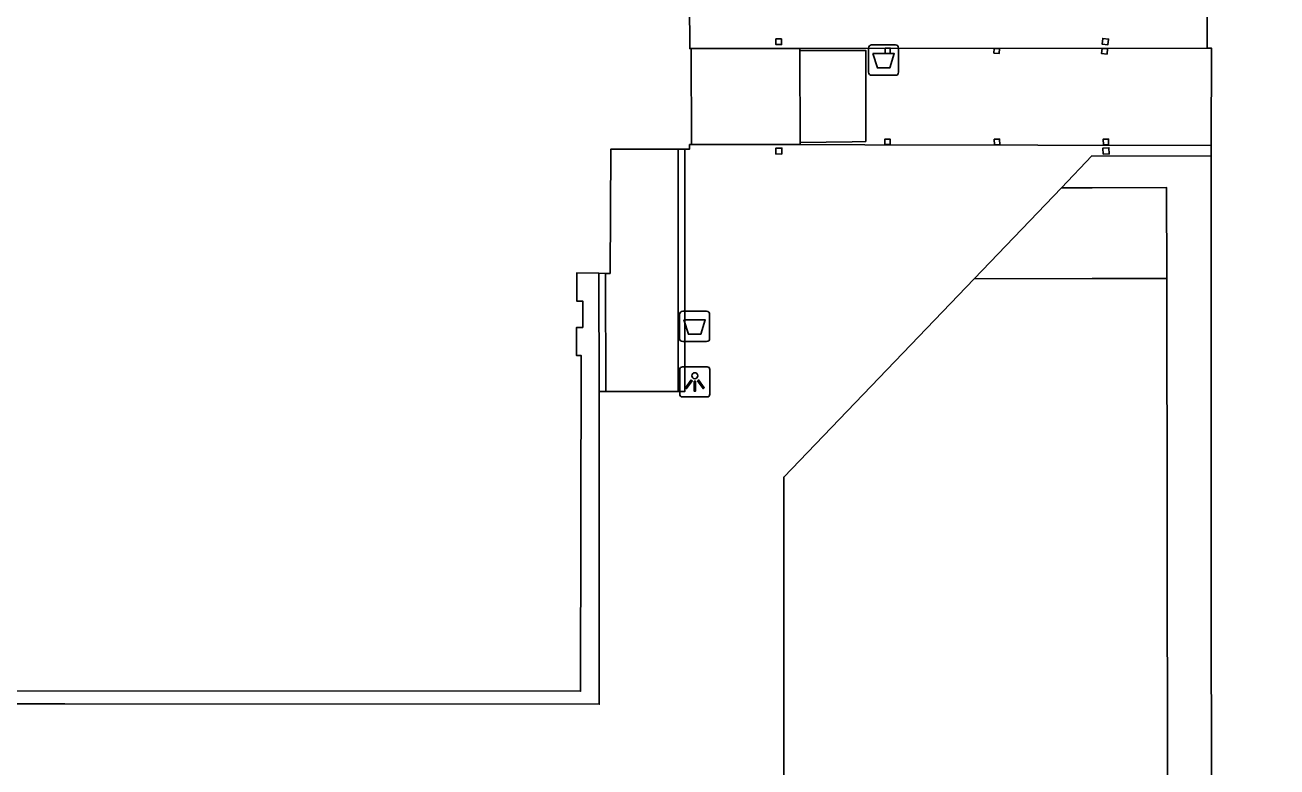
# Model space of a CAD drawing. Extents: x 161477 to 163040, y 383680 to 384868.
# Drawn here: x 162276.99 to 162318.33, y 384449.05 to 384473.54 of the extents above; entities that cross this region are included whole.
import ezdxf

# ---------------------------------------------------------------- set-up
doc = ezdxf.new("R2010")
doc.units = 0
for name, color, linetype in [('IMGEO_Afvalbak', 7, 'Continuous'), ('IMGEO_Dek', 7, 'Continuous'), ('IMGEO_Groenvoorziening', 7, 'Continuous'), ('IMGEO_Lichtpunt', 7, 'Continuous'), ('IMGEO_Muur', 7, 'Continuous'), ('IMGEO_Pand', 7, 'Continuous'), ('IMGEO_Pijler', 7, 'Continuous'), ('IMGEO_Voetpad_gesloten', 7, 'Continuous'), ('IMGEO_Voetpad_open', 7, 'Continuous')]:
    doc.layers.add(name, color=color, linetype=linetype)

msp = doc.modelspace()

# ---------------------------------------------------------------- linework, layer by layer
at = {"layer": 'IMGEO_Afvalbak'}
for p, q in [((162304.845, 384471.98), (162304.845, 384472.78)), ((162304.845, 384472.78), (162304.845, 384471.98)), ((162304.945, 384472.88), (162305.735, 384472.88)), ((162305.735, 384472.88), (162304.945, 384472.88)), ((162305.835, 384472.78), (162305.835, 384471.98)), ((162305.835, 384471.98), (162305.835, 384472.78)), ((162305.735, 384471.88), (162304.945, 384471.88)), ((162304.945, 384471.88), (162305.735, 384471.88)), ((162298.605, 384463.19), (162298.605, 384463.99)), ((162298.605, 384463.99), (162298.605, 384463.19)), ((162298.705, 384464.09), (162299.495, 384464.09)), ((162299.495, 384464.09), (162298.705, 384464.09)), ((162299.595, 384463.99), (162299.595, 384463.19)), ((162299.595, 384463.19), (162299.595, 384463.99)), ((162299.495, 384463.09), (162298.705, 384463.09)), ((162298.705, 384463.09), (162299.495, 384463.09))]:
    msp.add_line(p, q, dxfattribs=at)
for points in [[(162304.988, 384472.594), (162305.692, 384472.594), (162305.543, 384472.124), (162305.137, 384472.124), (162304.988, 384472.594)], [(162298.748, 384463.804), (162299.452, 384463.804), (162299.303, 384463.334), (162298.897, 384463.334), (162298.748, 384463.804)]]:
    msp.add_lwpolyline(points, dxfattribs=at)
for centre, start, end in [((162304.945, 384472.78), 90, 180), ((162304.945, 384472.78), 90, 180), ((162305.735, 384472.78), 0, 90), ((162305.735, 384472.78), 360, 90), ((162304.945, 384471.98), 180, 270), ((162304.945, 384471.98), 180, 270), ((162305.735, 384471.98), 270, 0), ((162305.735, 384471.98), 270, 0), ((162298.705, 384463.99), 90, 180), ((162298.705, 384463.99), 90, 180), ((162299.495, 384463.99), 0, 90), ((162299.495, 384463.99), 360, 90), ((162298.705, 384463.19), 180, 270), ((162298.705, 384463.19), 180, 270), ((162299.495, 384463.19), 270, 0), ((162299.495, 384463.19), 270, 0)]:
    msp.add_arc(centre, 0.1, start, end, dxfattribs=at)
at = {"layer": 'IMGEO_Dek'}
msp.add_lwpolyline([(162316.024, 384472.771), (162298.99, 384472.759), (162299.002, 384469.591), (162316.161, 384469.565), (162316.174, 384472.769)], close=True, dxfattribs=at)
at = {"layer": 'IMGEO_Groenvoorziening'}
for points in [[(162311.211, 384468.168), (162312.226, 384468.169), (162314.688, 384468.173), (162314.692, 384465.173)], [(162314.692, 384465.173), (162312.225, 384465.169), (162308.328, 384465.163)], [(162314.692, 384465.173), (162314.739, 384431.842), (162317.839, 384431.846), (162317.832, 384430.281), (162317.806, 384424.726), (162317.874, 384424.726), (162318.323, 384424.725), (162318.291, 384423.784), (162318.194, 384420.965), (162322.614, 384420.961)]]:
    msp.add_lwpolyline(points, dxfattribs=at)
at = {"layer": 'IMGEO_Lichtpunt'}
for p, q in [((162299.509, 384462.258), (162298.701, 384462.258)), ((162299.509, 384462.258), (162298.701, 384462.258)), ((162298.607, 384462.163), (162298.607, 384461.356)), ((162298.607, 384462.163), (162298.607, 384461.356)), ((162299.603, 384461.356), (162299.603, 384462.163)), ((162299.603, 384461.356), (162299.603, 384462.163)), ((162298.701, 384461.262), (162299.509, 384461.262)), ((162298.701, 384461.262), (162299.509, 384461.262))]:
    msp.add_line(p, q, dxfattribs=at)
for points in [[(162298.981, 384461.827), (162299.02, 384461.799), (162298.832, 384461.537), (162298.794, 384461.564), (162298.981, 384461.827)], [(162299.193, 384461.799), (162299.231, 384461.826), (162299.418, 384461.564), (162299.379, 384461.536), (162299.193, 384461.799)], [(162299.083, 384461.779), (162299.13, 384461.779), (162299.13, 384461.457), (162299.083, 384461.457), (162299.083, 384461.779)]]:
    msp.add_lwpolyline(points, dxfattribs=at)
msp.add_circle((162299.106, 384461.961), 0.0994, dxfattribs=at)
for centre, start, end in [((162298.701, 384462.163), 90, 180), ((162298.701, 384462.163), 90, 180), ((162299.509, 384462.163), 0, 90), ((162299.509, 384462.163), 0, 90), ((162298.701, 384461.356), 180, 270), ((162298.701, 384461.356), 180, 270), ((162299.509, 384461.356), 270, 0), ((162299.509, 384461.356), 270, 360)]:
    msp.add_arc(centre, 0.0946, start, end, dxfattribs=at)
at = {"layer": 'IMGEO_Muur'}
for points in [[(162298.556, 384461.437), (162298.551, 384469.44)], [(162298.771, 384469.441), (162298.776, 384461.437), (162298.556, 384461.437)], [(162295.952, 384461.441), (162295.935, 384465.344)], [(162296.155, 384465.34), (162296.172, 384461.44)], [(162296.172, 384461.44), (162295.952, 384461.441)]]:
    msp.add_lwpolyline(points, dxfattribs=at)
at = {"layer": 'IMGEO_Pand'}
for points in [[(162298.917, 384475.83), (162298.941, 384472.76), (162298.99, 384472.76)], [(162316.161, 384469.205), (162316.161, 384469.565), (162316.174, 384472.77), (162316.024, 384472.771), (162316.035, 384475.792)], [(162298.99, 384472.76), (162299.002, 384469.591)], [(162298.551, 384469.44), (162296.331, 384469.436), (162296.305, 384465.337), (162296.155, 384465.34)], [(162298.551, 384469.44), (162298.771, 384469.441)], [(162299.002, 384469.591), (162298.931, 384469.591), (162298.931, 384469.441), (162298.771, 384469.441)], [(162322.615, 384422.338), (162319.623, 384422.338), (162319.638, 384426.052), (162319.158, 384426.052), (162319.153, 384433.139), (162316.035, 384433.13), (162316.037, 384433.683), (162316.167, 384433.682), (162316.161, 384469.205)], [(162295.935, 384465.344), (162295.207, 384465.357), (162295.205, 384464.427), (162295.405, 384464.427), (162295.404, 384463.557), (162295.204, 384463.557), (162295.203, 384462.627), (162295.353, 384462.627), (162295.336, 384451.549), (162241.143, 384451.576)], [(162295.935, 384465.344), (162296.155, 384465.34)]]:
    msp.add_lwpolyline(points, dxfattribs=at)
at = {"layer": 'IMGEO_Pijler'}
for points in [[(162301.973, 384473.081), (162301.784, 384473.082), (162301.783, 384472.893), (162301.972, 384472.892)], [(162312.77, 384473.077), (162312.58, 384473.096), (162312.561, 384472.906), (162312.751, 384472.887)], [(162305.556, 384472.784), (162305.388, 384472.771), (162305.388, 384472.757), (162305.388, 384472.603), (162305.556, 384472.603)], [(162308.996, 384472.762), (162308.984, 384472.612), (162309.153, 384472.598), (162309.167, 384472.764)], [(162312.558, 384472.768), (162312.54, 384472.597), (162312.72, 384472.579), (162312.738, 384472.764), (162312.66, 384472.767)], [(162305.561, 384469.595), (162305.56, 384469.769), (162305.381, 384469.769), (162305.382, 384469.592)], [(162309.176, 384469.589), (162309.17, 384469.774), (162308.993, 384469.768), (162308.999, 384469.589)], [(162312.772, 384469.583), (162312.771, 384469.773), (162312.597, 384469.772), (162312.598, 384469.583)], [(162301.781, 384469.282), (162301.977, 384469.278), (162301.981, 384469.474), (162301.785, 384469.478)], [(162312.596, 384469.278), (162312.794, 384469.284), (162312.783, 384469.487), (162312.585, 384469.476)]]:
    msp.add_lwpolyline(points, close=True, dxfattribs=at)
at = {"layer": 'IMGEO_Voetpad_gesloten'}
msp.add_lwpolyline([(162316.024, 384472.771), (162298.99, 384472.759), (162299.002, 384469.591), (162316.161, 384469.565), (162316.174, 384472.769), (162316.024, 384472.771)], dxfattribs=at)
at = {"layer": 'IMGEO_Voetpad_open'}
for points in [[(162425.448, 384554.616), (162426.186, 384554.613), (162425.969, 384390.284), (162425.968, 384390.095), (162389.632, 384390.095), (162348.32, 384390.058), (162301.991, 384389.953), (162301.951, 384391.841), (162301.948, 384391.999), (162301.946, 384392.089), (162302.034, 384399.87), (162302.061, 384428.202), (162302.046, 384458.616), (162308.328, 384465.163)], [(162301.973, 384473.081), (162301.972, 384472.892), (162301.783, 384472.893), (162301.784, 384473.082), (162301.973, 384473.081)], [(162312.58, 384473.096), (162312.77, 384473.077), (162312.751, 384472.887), (162312.561, 384472.906), (162312.58, 384473.096)], [(162298.99, 384472.76), (162302.573, 384472.753), (162302.573, 384472.694)], [(162302.573, 384472.694), (162304.756, 384472.696), (162304.75, 384469.696), (162304.301, 384469.68), (162302.583, 384469.665)], [(162302.573, 384472.694), (162302.583, 384469.665)], [(162305.388, 384472.771), (162305.556, 384472.784), (162305.556, 384472.603), (162305.388, 384472.603), (162305.388, 384472.757), (162305.388, 384472.771)], [(162308.996, 384472.762), (162309.167, 384472.764), (162309.153, 384472.598), (162308.984, 384472.612), (162308.996, 384472.762)], [(162312.738, 384472.764), (162312.72, 384472.579), (162312.54, 384472.597), (162312.558, 384472.768), (162312.66, 384472.767), (162312.738, 384472.764)], [(162302.583, 384469.665), (162302.583, 384469.605), (162299.002, 384469.591)], [(162305.381, 384469.769), (162305.56, 384469.769), (162305.561, 384469.595), (162305.382, 384469.592), (162305.381, 384469.769)], [(162308.993, 384469.768), (162309.17, 384469.774), (162309.176, 384469.589), (162308.999, 384469.589), (162308.993, 384469.768)], [(162312.597, 384469.772), (162312.771, 384469.773), (162312.772, 384469.583), (162312.598, 384469.583), (162312.597, 384469.772)], [(162301.785, 384469.478), (162301.981, 384469.474), (162301.977, 384469.278), (162301.781, 384469.282), (162301.785, 384469.478)], [(162312.585, 384469.476), (162312.783, 384469.487), (162312.794, 384469.284), (162312.596, 384469.278), (162312.585, 384469.476)], [(162316.161, 384469.205), (162312.219, 384469.223), (162311.211, 384468.168)], [(162308.328, 384465.163), (162311.211, 384468.168)], [(162295.952, 384461.441), (162295.952, 384451.322), (162295.952, 384451.119), (162278.302, 384451.13), (162271.287, 384451.133), (162241.143, 384451.129), (162241.143, 384451.302), (162241.143, 384451.576)], [(162298.556, 384461.437), (162296.172, 384461.44)]]:
    msp.add_lwpolyline(points, dxfattribs=at)

doc.saveas('drawing.dxf')
